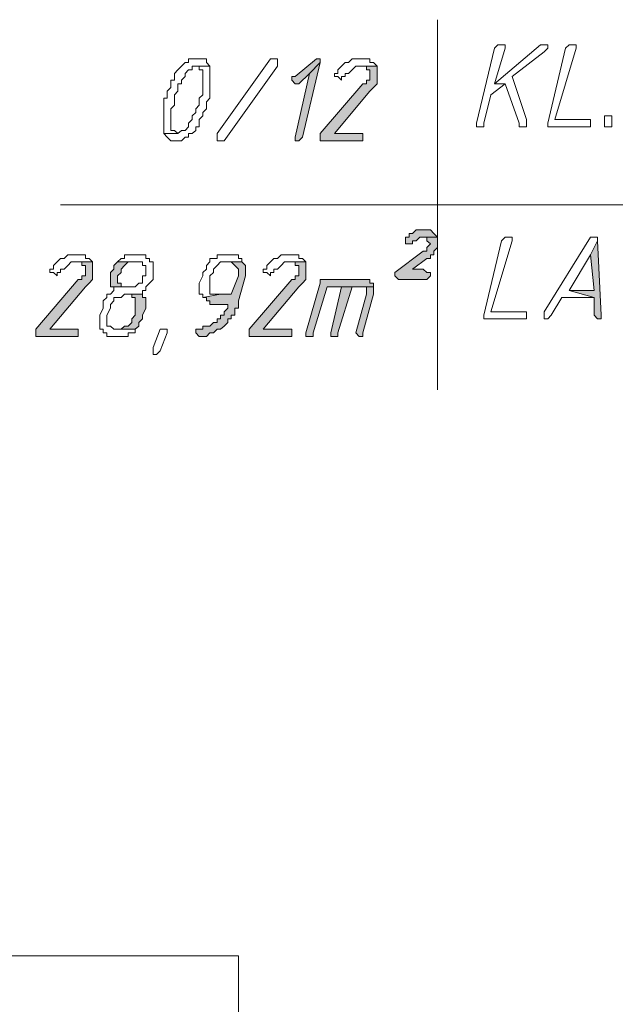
# Model space of a CAD drawing. Header units: inches. Extents: x -1441 to 3871, y -4351 to 2413.
# Tile 291 of 308: x 1982 to 2053, y 1033 to 1151. Entities that reach past the tile are written whole.
import ezdxf

# ---------------------------------------------------------------- set-up
doc = ezdxf.new("R2010")
doc.units = ezdxf.units.IN
doc.header["$MEASUREMENT"] = 0
doc.layers.add('at_Entity', color=7, linetype='Continuous')
doc.layers.add('at_Solid', color=7, linetype='Continuous')
doc.dimstyles.get("Standard").update_dxf_attribs({"dimtxt": 0.18, "dimasz": 0.18, "dimexe": 0.18, "dimexo": 0.0625, "dimgap": 0.09, "dimtad": 0, "dimtih": 1, "dimtoh": 1, "dimdec": 4, "dimzin": 0, "dimdsep": 46, "dimtxsty": 'Standard', "dimcen": 0.09, "dimadec": 0, "dimazin": 0, "dimtfac": 1, "dimtdec": 4, "dimtofl": 0, "dimtmove": 0, "dimatfit": 3, "dimfxl": 1, "dimtolj": 1, "dimtzin": 0, "dimarcsym": 0})

# ---------------------------------------------------------------- blocks, each defined once
blk = doc.blocks.new('*D10')
at = {"color": 0, "lineweight": -2, "transparency": 16777216}
for p, q in [((2141.05, 1051.01), (2141.05, 1014.76)), ((2008.14, 988.07), (2008.14, 1015.12)), ((2008.32, 1014.94), (2021.17, 1014.94)), ((2140.87, 1014.94), (2128.02, 1014.94))]:
    blk.add_line(p, q, dxfattribs=at)
at = {"color": 0, "transparency": 16777216}
for points in [[(2008.32, 1014.97), (2008.32, 1014.91), (2008.14, 1014.94)], [(2140.87, 1014.97), (2140.87, 1014.91), (2141.05, 1014.94)]]:
    blk.add_solid(points, dxfattribs=at)
at = {"layer": 'Defpoints', "color": 0, "transparency": 16777216}
for p in [(2141.05, 1051.07), (2141.05, 1014.94), (2008.14, 988.01)]:
    blk.add_point(p, dxfattribs=at)
at = {"color": 0, "transparency": 16777216, "insert": (2074.6, 1014.94), "char_height": 20, "attachment_point": 5}
blk.add_mtext('\\A1;132 cm ', dxfattribs=at)

msp = doc.modelspace()

# ---------------------------------------------------------------- hatches: boundary and pattern name
at = {"layer": 'at_Solid', "lineweight": 15}
for points in [[(2017.4558, 1145.9071), (2014.91316, 1143.80811), (2014.49336, 1143.80811), (2014.49336, 1143.37877), (2014.91316, 1142.94943), (2015.33772, 1142.94943), (2016.60666, 1144.18974), (2017.8756, 1145.47776), (2017.8756, 1145.9071)], [(2017.8756, 1145.47776), (2016.60666, 1144.18974), (2014.91316, 1136.60475), (2014.91316, 1136.17541), (2015.33772, 1136.17541), (2015.76229, 1136.60475)], [(2024.64962, 1145.04842), (2022.53155, 1145.04842), (2023.38068, 1145.04842), (2023.38068, 1144.61908), (2023.80048, 1144.61908), (2023.80048, 1143.37877), (2023.38068, 1143.37877), (2023.38068, 1142.94943), (2022.95611, 1142.94943), (2017.8756, 1137.03408), (2017.8756, 1136.17541), (2022.53155, 1136.17541), (2022.95611, 1136.17541), (2022.95611, 1137.03408), (2022.53155, 1137.03408), (2019.5691, 1137.03408), (2023.80048, 1142.09075), (2024.22505, 1142.52009), (2024.64962, 1142.94943), (2024.64962, 1144.61908)], [(2030.14994, 1125.58503), (2029.73014, 1125.58503), (2029.30557, 1125.58503), (2028.881, 1125.15569), (2028.4612, 1125.15569), (2028.4612, 1124.72635), (2028.03663, 1124.72635), (2028.03663, 1123.91538), (2028.4612, 1123.91538), (2028.881, 1123.91538), (2028.881, 1124.29701), (2029.30557, 1124.29701), (2029.73014, 1124.72635), (2031.84344, 1124.72635), (2031.42364, 1125.15569), (2030.99907, 1125.58503), (2030.5745, 1125.58503)], [(2031.84344, 1124.72635), (2030.14994, 1124.72635), (2030.5745, 1124.72635), (2030.5745, 1124.29701), (2030.99907, 1123.91538), (2030.5745, 1123.48604), (2030.5745, 1123.0567), (2030.14994, 1123.0567), (2026.76769, 1120.52837), (2026.76769, 1120.09903), (2027.18749, 1119.66969), (2030.5745, 1119.66969), (2030.99907, 1120.09903), (2030.99907, 1120.52837), (2030.5745, 1120.52837), (2030.14994, 1120.91), (2028.881, 1120.91), (2030.5745, 1122.19802), (2030.99907, 1122.19802), (2030.99907, 1122.62736), (2031.42364, 1122.62736), (2031.42364, 1123.0567), (2031.84344, 1123.48604), (2031.84344, 1124.29701)], [(2050.8918, 1124.29701), (2050.04743, 1122.62736), (2050.472, 1118.38167), (2047.50479, 1118.38167), (2050.472, 1117.52299), (2050.472, 1115.424), (2050.8918, 1114.99466), (2051.31637, 1114.99466), (2051.31637, 1115.424)], [(1990.78428, 1121.76868), (1988.67097, 1121.76868), (1989.51534, 1121.76868), (1989.51534, 1121.33934), (1989.93991, 1121.33934), (1989.93991, 1120.09903), (1989.51534, 1120.09903), (1989.51534, 1119.66969), (1989.09077, 1119.66969), (1984.01503, 1113.75435), (1984.01503, 1112.89567), (1988.67097, 1112.89567), (1989.09077, 1112.89567), (1989.09077, 1113.75435), (1988.67097, 1113.75435), (1985.70853, 1113.75435), (1989.93991, 1118.81101), (1990.36448, 1119.24035), (1990.78428, 1119.66969), (1990.78428, 1121.33934)], [(1993.74672, 1121.76868), (1993.32692, 1121.33934), (1993.32692, 1120.91), (1992.90235, 1120.52837), (1992.90235, 1118.81101), (1995.02043, 1118.81101), (1994.17129, 1118.81101), (1994.17129, 1119.24035), (1993.74672, 1119.24035), (1993.74672, 1120.09903), (1994.17129, 1120.52837), (1994.17129, 1120.91), (1994.59586, 1121.33934), (1995.02043, 1121.76868), (1995.445, 1121.76868), (1995.8648, 1121.76868)], [(2008.5637, 1121.76868), (2006.8702, 1121.76868), (2007.29477, 1121.76868), (2007.71933, 1121.33934), (2008.13913, 1120.91), (2008.13913, 1120.09903), (2007.29477, 1117.95233), (2006.02583, 1117.95233), (2003.90775, 1117.52299), (2004.33232, 1117.52299), (2004.33232, 1117.14136), (2004.75689, 1117.14136), (2004.75689, 1116.71202), (2006.8702, 1116.71202), (2006.8702, 1116.28268), (2006.4504, 1115.85334), (2006.4504, 1115.424), (2006.02583, 1115.424), (2006.02583, 1114.99466), (2005.60126, 1114.99466), (2005.60126, 1114.56532), (2005.17669, 1114.56532), (2004.75689, 1114.13598), (2003.90775, 1114.13598), (2003.90775, 1113.75435), (2003.48796, 1113.75435), (2003.05862, 1113.75435), (2003.05862, 1113.32501), (2003.48796, 1112.89567), (2003.90775, 1112.89567), (2004.33232, 1112.89567), (2004.75689, 1113.32501), (2005.17669, 1113.32501), (2005.60126, 1113.75435), (2006.02583, 1113.75435), (2006.4504, 1114.13598), (2006.8702, 1114.56532), (2006.8702, 1114.99466), (2007.29477, 1114.99466), (2007.29477, 1115.424), (2007.71933, 1115.424), (2007.71933, 1116.28268), (2008.13913, 1116.28268), (2008.13913, 1117.14136), (2008.98827, 1120.09903), (2008.98827, 1121.33934)], [(2016.18209, 1121.76868), (2014.06402, 1121.76868), (2014.91316, 1121.76868), (2014.91316, 1121.33934), (2015.33772, 1121.33934), (2015.33772, 1120.09903), (2014.91316, 1120.09903), (2014.91316, 1119.66969), (2014.49336, 1119.66969), (2009.41284, 1113.75435), (2009.41284, 1112.89567), (2014.06402, 1112.89567), (2014.49336, 1112.89567), (2014.49336, 1113.75435), (2014.06402, 1113.75435), (2011.10158, 1113.75435), (2015.33772, 1118.81101), (2015.76229, 1119.24035), (2016.18209, 1119.66969), (2016.18209, 1121.33934)], [(2022.95611, 1119.66969), (2017.8756, 1119.66969), (2017.8756, 1119.24035), (2016.18209, 1113.32501), (2016.18209, 1112.89567), (2016.60666, 1112.89567), (2017.03123, 1112.89567), (2017.03123, 1113.32501), (2018.72474, 1118.81101), (2024.22505, 1118.81101), (2024.22505, 1119.24035), (2023.80048, 1119.24035), (2023.80048, 1119.66969), (2023.38068, 1119.66969)], [(2020.41824, 1118.81101), (2019.14453, 1113.32501), (2019.14453, 1112.89567), (2019.5691, 1112.89567), (2019.99367, 1112.89567), (2019.99367, 1113.32501), (2021.68718, 1118.81101), (2022.53155, 1118.81101)], [(2024.22505, 1118.81101), (2020.41824, 1118.81101), (2022.53155, 1118.81101), (2023.38068, 1118.81101), (2023.38068, 1117.95233), (2022.10698, 1113.32501), (2022.53155, 1112.89567), (2022.95611, 1112.89567), (2022.95611, 1113.32501), (2024.22505, 1117.95233), (2024.22505, 1118.38167)], [(1996.71393, 1117.95233), (1995.02043, 1117.95233), (1995.445, 1117.95233), (1995.445, 1117.52299), (1995.8648, 1117.52299), (1995.8648, 1115.424), (1995.445, 1114.99466), (1995.445, 1114.56532), (1995.02043, 1114.13598), (1994.59586, 1114.13598), (1994.17129, 1113.75435), (1993.74672, 1113.75435), (1995.8648, 1113.75435), (1996.28936, 1114.13598), (1996.28936, 1114.56532), (1996.71393, 1114.99466), (1996.71393, 1115.424), (1997.13373, 1116.28268), (1997.13373, 1117.52299), (1996.71393, 1117.52299)]]:
    msp.add_hatch(color=7, dxfattribs=at).paths.add_polyline_path(points)

# ---------------------------------------------------------------- linework, layer by layer
at = {"layer": 'at_Entity', "color": 7, "lineweight": 15}
for p, q in [((2031.84344, 1150.58213), (2031.84344, 1106.55098)), ((2038.61746, 1147.19512), (2036.49939, 1138.2744)), ((2044.11778, 1147.57675), (2038.61746, 1142.94943)), ((2039.04203, 1147.57675), (2038.61746, 1147.19512)), ((2038.61746, 1142.94943), (2039.8864, 1147.19512)), ((2039.4666, 1147.57675), (2039.04203, 1147.57675)), ((2039.04203, 1147.57675), (2039.04203, 1147.57675)), ((2039.8864, 1147.57675), (2039.4666, 1147.57675)), ((2039.4666, 1147.57675), (2039.4666, 1147.57675)), ((2039.8864, 1147.19512), (2039.8864, 1147.57675)), ((2040.73554, 1143.80811), (2044.54235, 1146.76578)), ((2044.54235, 1147.57675), (2044.11778, 1147.57675)), ((2044.11778, 1147.57675), (2044.11778, 1147.57675)), ((2044.96692, 1147.57675), (2044.54235, 1147.57675)), ((2044.54235, 1147.57675), (2044.54235, 1147.57675)), ((2044.54235, 1146.76578), (2044.96692, 1147.19512)), ((2044.54235, 1146.76578), (2044.54235, 1146.76578)), ((2044.96692, 1147.19512), (2044.96692, 1147.57675)), ((2047.08499, 1147.19512), (2044.96692, 1138.2744)), ((2045.81606, 1138.70374), (2048.35393, 1147.19512)), ((2047.50479, 1147.57675), (2047.08499, 1147.19512)), ((2047.92936, 1147.57675), (2047.50479, 1147.57675)), ((2047.50479, 1147.57675), (2047.50479, 1147.57675)), ((2048.35393, 1147.57675), (2047.92936, 1147.57675)), ((2047.92936, 1147.57675), (2047.92936, 1147.57675)), ((2048.35393, 1147.19512), (2048.35393, 1147.57675)), ((2001.78968, 1145.47776), (2001.36988, 1145.04842)), ((2002.21425, 1145.47776), (2001.78968, 1145.47776)), ((2001.78968, 1145.47776), (2001.78968, 1145.47776)), ((2002.63882, 1145.9071), (2002.21425, 1145.9071)), ((2002.21425, 1145.9071), (2002.21425, 1145.47776)), ((2003.05862, 1145.9071), (2002.63882, 1145.9071)), ((2003.48796, 1145.9071), (2003.05862, 1145.9071)), ((2003.90775, 1145.9071), (2003.48796, 1145.9071)), ((2003.48796, 1145.9071), (2003.48796, 1145.9071)), ((2004.33232, 1145.9071), (2003.90775, 1145.9071)), ((2004.33232, 1145.47776), (2004.33232, 1145.9071)), ((2004.75689, 1145.04842), (2004.33232, 1145.47776)), ((2005.60126, 1137.03408), (2011.95071, 1145.9071)), ((2011.95071, 1145.9071), (2012.37528, 1145.9071)), ((2012.37528, 1145.9071), (2012.79508, 1145.9071)), ((2012.79508, 1145.9071), (2012.79508, 1145.04842)), ((2017.4558, 1145.9071), (2014.91316, 1143.80811)), ((2015.76229, 1136.60475), (2017.8756, 1145.47776)), ((2017.8756, 1145.47776), (2016.60666, 1144.18974)), ((2016.60666, 1144.18974), (2017.8756, 1145.47776)), ((2017.4558, 1145.9071), (2017.4558, 1145.9071)), ((2017.8756, 1145.9071), (2017.4558, 1145.9071)), ((2017.8756, 1145.47776), (2017.8756, 1145.9071)), ((2020.83804, 1145.47776), (2020.41824, 1145.04842)), ((2021.26261, 1145.47776), (2020.83804, 1145.47776)), ((2020.83804, 1145.47776), (2020.83804, 1145.47776)), ((2021.68718, 1145.9071), (2021.26261, 1145.47776)), ((2022.10698, 1145.9071), (2021.68718, 1145.9071)), ((2022.95611, 1145.9071), (2022.10698, 1145.9071)), ((2023.80048, 1145.9071), (2022.95611, 1145.9071)), ((2022.95611, 1145.9071), (2022.95611, 1145.9071)), ((2023.80048, 1145.47776), (2023.80048, 1145.9071)), ((2024.22505, 1145.47776), (2023.80048, 1145.47776)), ((2024.64962, 1145.04842), (2024.22505, 1145.47776)), ((2000.94531, 1144.61908), (2000.52074, 1144.18974)), ((2000.52074, 1144.18974), (2000.52074, 1143.37877)), ((2001.36988, 1145.04842), (2000.94531, 1144.61908)), ((2000.94531, 1144.61908), (2000.94531, 1144.61908)), ((2001.36988, 1145.04842), (2001.36988, 1145.04842)), ((2001.78968, 1144.18974), (2002.21425, 1144.61908)), ((2001.78968, 1143.80811), (2001.78968, 1144.18974)), ((2002.21425, 1144.61908), (2002.63882, 1144.61908)), ((2002.63882, 1144.61908), (2002.63882, 1145.04842)), ((2002.63882, 1145.04842), (2003.05862, 1145.04842)), ((2004.75689, 1145.04842), (2003.05862, 1145.04842)), ((2003.05862, 1145.04842), (2003.48796, 1145.04842)), ((2003.05862, 1145.04842), (2004.75689, 1145.04842)), ((2003.48796, 1145.04842), (2003.48796, 1144.61908)), ((2003.48796, 1144.61908), (2003.90775, 1144.61908)), ((2003.90775, 1144.61908), (2003.90775, 1141.66141)), ((2004.75689, 1141.23207), (2004.75689, 1145.04842)), ((2004.75689, 1145.04842), (2004.75689, 1145.04842)), ((2012.79508, 1145.04842), (2006.4504, 1136.17541)), ((2016.60666, 1144.18974), (2014.91316, 1136.60475)), ((2015.33772, 1142.94943), (2016.60666, 1144.18974)), ((2019.99367, 1144.18974), (2019.5691, 1144.18974)), ((2019.5691, 1144.18974), (2019.5691, 1143.80811)), ((2020.41824, 1145.04842), (2019.99367, 1144.61908)), ((2019.99367, 1144.61908), (2019.99367, 1144.18974)), ((2020.41824, 1145.04842), (2020.41824, 1145.04842)), ((2020.83804, 1143.80811), (2020.83804, 1144.18974)), ((2020.83804, 1144.18974), (2021.26261, 1144.18974)), ((2021.26261, 1144.18974), (2021.68718, 1144.61908)), ((2021.26261, 1144.18974), (2021.26261, 1144.18974)), ((2021.68718, 1144.61908), (2022.10698, 1145.04842)), ((2021.68718, 1144.61908), (2021.68718, 1144.61908)), ((2022.10698, 1145.04842), (2024.64962, 1145.04842)), ((2024.64962, 1145.04842), (2022.53155, 1145.04842)), ((2022.53155, 1145.04842), (2023.38068, 1145.04842)), ((2023.38068, 1145.04842), (2023.38068, 1144.61908)), ((2023.38068, 1144.61908), (2023.80048, 1144.61908)), ((2023.80048, 1144.61908), (2023.80048, 1143.37877)), ((2024.64962, 1144.61908), (2024.64962, 1145.04842)), ((2024.64962, 1142.94943), (2024.64962, 1144.61908)), ((2000.52074, 1143.37877), (2000.09617, 1143.37877)), ((2000.09617, 1143.37877), (2000.09617, 1142.52009)), ((2001.36988, 1143.37877), (2001.78968, 1143.80811)), ((2001.36988, 1142.94943), (2001.36988, 1143.37877)), ((2014.91316, 1143.80811), (2014.49336, 1143.80811)), ((2014.49336, 1143.80811), (2014.49336, 1143.37877)), ((2014.49336, 1143.37877), (2014.91316, 1142.94943)), ((2019.5691, 1143.80811), (2019.99367, 1143.80811)), ((2019.99367, 1143.80811), (2019.99367, 1143.80811)), ((2019.99367, 1143.80811), (2020.41824, 1143.37877)), ((2020.41824, 1143.37877), (2020.41824, 1143.80811)), ((2020.41824, 1143.80811), (2020.83804, 1143.80811)), ((2023.80048, 1143.37877), (2023.38068, 1143.37877)), ((2023.38068, 1143.37877), (2023.38068, 1142.94943)), ((2042.42904, 1138.70374), (2040.73554, 1143.80811)), ((2000.09617, 1142.52009), (1999.67638, 1142.09075)), ((1999.67638, 1142.09075), (1999.67638, 1141.23207)), ((2000.52074, 1141.66141), (2000.94531, 1142.09075)), ((2000.94531, 1142.09075), (2000.94531, 1142.94943)), ((2000.94531, 1142.94943), (2001.36988, 1142.94943)), ((2014.91316, 1142.94943), (2015.33772, 1142.94943)), ((2022.95611, 1142.94943), (2017.8756, 1137.03408)), ((2019.5691, 1137.03408), (2023.80048, 1142.09075)), ((2023.38068, 1142.94943), (2022.95611, 1142.94943)), ((2023.80048, 1142.09075), (2024.22505, 1142.52009)), ((2023.80048, 1142.09075), (2023.80048, 1142.09075)), ((2024.22505, 1142.52009), (2024.64962, 1142.94943)), ((2024.22505, 1142.52009), (2024.22505, 1142.52009)), ((2038.19289, 1141.66141), (2039.8864, 1142.94943)), ((2038.61746, 1142.94943), (2039.8864, 1142.94943)), ((2039.8864, 1142.94943), (2038.61746, 1142.94943)), ((2039.8864, 1142.94943), (2041.57991, 1138.2744)), ((1999.67638, 1141.23207), (1999.25181, 1141.23207)), ((1999.25181, 1141.23207), (1999.25181, 1137.03408)), ((2000.52074, 1140.4211), (2000.52074, 1141.66141)), ((2003.90775, 1141.66141), (2003.48796, 1141.23207)), ((2003.48796, 1141.23207), (2003.48796, 1140.4211)), ((2004.33232, 1140.80273), (2004.75689, 1141.23207)), ((2004.33232, 1139.99176), (2004.33232, 1140.80273)), ((2037.34853, 1138.2744), (2038.19289, 1141.66141)), ((2000.09617, 1139.99176), (2000.52074, 1140.4211)), ((2000.09617, 1137.41572), (2000.09617, 1139.99176)), ((2003.05862, 1139.56242), (2002.63882, 1139.13308)), ((2003.48796, 1140.4211), (2003.05862, 1139.99176)), ((2003.05862, 1139.99176), (2003.05862, 1139.56242)), ((2003.90775, 1139.56242), (2004.33232, 1139.99176)), ((2003.90775, 1139.13308), (2003.90775, 1139.56242)), ((2002.63882, 1138.70374), (2002.21425, 1138.2744)), ((2002.63882, 1139.13308), (2002.63882, 1138.70374)), ((2003.48796, 1138.70374), (2003.90775, 1139.13308)), ((2003.48796, 1137.84506), (2003.48796, 1138.70374)), ((2042.42904, 1137.84506), (2042.42904, 1138.70374)), ((2049.62287, 1138.70374), (2045.81606, 1138.70374)), ((2050.04743, 1138.70374), (2049.62287, 1138.70374)), ((2050.04743, 1137.84506), (2050.04743, 1138.70374)), ((2051.74094, 1138.2744), (2051.74094, 1139.13308)), ((2051.74094, 1139.13308), (2052.16074, 1139.13308)), ((2052.16074, 1139.13308), (2052.58531, 1139.13308)), ((2052.58531, 1139.13308), (2052.58531, 1137.84506)), ((2000.52074, 1137.41572), (2000.09617, 1137.41572)), ((2000.94531, 1137.03408), (2000.52074, 1137.41572)), ((2001.36988, 1137.41572), (2000.94531, 1137.03408)), ((2001.78968, 1137.41572), (2001.36988, 1137.41572)), ((2001.36988, 1137.41572), (2001.36988, 1137.41572)), ((2002.21425, 1137.84506), (2001.78968, 1137.41572)), ((2002.21425, 1138.2744), (2002.21425, 1137.84506)), ((2002.63882, 1137.03408), (2003.05862, 1137.41572)), ((2003.05862, 1137.41572), (2003.05862, 1137.84506)), ((2003.05862, 1137.84506), (2003.48796, 1137.84506)), ((2036.49939, 1138.2744), (2036.49939, 1137.84506)), ((2036.49939, 1137.84506), (2036.92396, 1137.84506)), ((2036.92396, 1137.84506), (2037.34853, 1137.84506)), ((2037.34853, 1137.84506), (2037.34853, 1138.2744)), ((2041.57991, 1138.2744), (2041.57991, 1137.84506)), ((2041.57991, 1137.84506), (2042.42904, 1137.84506)), ((2044.96692, 1138.2744), (2044.96692, 1137.84506)), ((2044.96692, 1137.84506), (2049.62287, 1137.84506)), ((2049.62287, 1137.84506), (2050.04743, 1137.84506)), ((2051.74094, 1137.84506), (2051.74094, 1138.2744)), ((2051.74094, 1138.2744), (2051.74094, 1138.2744)), ((2052.16074, 1137.84506), (2051.74094, 1137.84506)), ((2052.58531, 1137.84506), (2052.16074, 1137.84506)), ((2000.94531, 1137.03408), (1999.25181, 1137.03408)), ((1999.25181, 1137.03408), (1999.67638, 1136.60475)), ((1999.25181, 1137.03408), (2000.94531, 1137.03408)), ((1999.67638, 1136.60475), (1999.67638, 1136.60475)), ((1999.67638, 1136.60475), (2000.09617, 1136.17541)), ((2000.09617, 1136.17541), (2000.52074, 1136.17541)), ((2000.52074, 1136.17541), (2000.94531, 1136.17541)), ((2000.94531, 1137.03408), (2000.94531, 1137.03408)), ((2000.94531, 1136.17541), (2001.36988, 1136.17541)), ((2001.36988, 1136.17541), (2001.78968, 1136.60475)), ((2001.36988, 1136.17541), (2001.36988, 1136.17541)), ((2001.78968, 1136.60475), (2002.21425, 1136.60475)), ((2002.21425, 1136.60475), (2002.21425, 1137.03408)), ((2002.21425, 1137.03408), (2002.63882, 1137.03408)), ((2002.63882, 1137.03408), (2002.63882, 1137.03408)), ((2005.60126, 1136.60475), (2005.60126, 1137.03408)), ((2005.60126, 1136.17541), (2005.60126, 1136.60475)), ((2005.60126, 1136.60475), (2005.60126, 1136.60475)), ((2006.02583, 1136.17541), (2005.60126, 1136.17541)), ((2006.4504, 1136.17541), (2006.02583, 1136.17541)), ((2014.91316, 1136.60475), (2014.91316, 1136.17541)), ((2014.91316, 1136.17541), (2015.33772, 1136.17541)), ((2015.33772, 1136.17541), (2015.76229, 1136.60475)), ((2015.33772, 1136.17541), (2015.33772, 1136.17541)), ((2017.8756, 1137.03408), (2017.8756, 1136.17541)), ((2017.8756, 1136.17541), (2022.53155, 1136.17541)), ((2022.53155, 1137.03408), (2019.5691, 1137.03408)), ((2022.95611, 1137.03408), (2022.53155, 1137.03408)), ((2022.53155, 1136.17541), (2022.95611, 1136.17541)), ((2022.95611, 1136.17541), (2022.95611, 1137.03408)), ((1986.97747, 1128.5427), (2124.96717, 1128.5427)), ((2029.30557, 1125.58503), (2028.881, 1125.15569)), ((2029.73014, 1125.58503), (2029.30557, 1125.58503)), ((2029.30557, 1125.58503), (2029.30557, 1125.58503)), ((2030.14994, 1125.58503), (2029.73014, 1125.58503)), ((2030.5745, 1125.58503), (2030.14994, 1125.58503)), ((2030.99907, 1125.58503), (2030.5745, 1125.58503)), ((2031.42364, 1125.15569), (2030.99907, 1125.58503)), ((2028.4612, 1124.72635), (2028.03663, 1124.72635)), ((2028.03663, 1124.72635), (2028.03663, 1123.91538)), ((2028.881, 1125.15569), (2028.4612, 1125.15569)), ((2028.4612, 1125.15569), (2028.4612, 1124.72635)), ((2028.881, 1123.91538), (2028.881, 1124.29701)), ((2028.881, 1124.29701), (2029.30557, 1124.29701)), ((2029.30557, 1124.29701), (2029.73014, 1124.72635)), ((2029.30557, 1124.29701), (2029.30557, 1124.29701)), ((2029.73014, 1124.72635), (2031.84344, 1124.72635)), ((2031.84344, 1124.72635), (2030.14994, 1124.72635)), ((2030.14994, 1124.72635), (2030.5745, 1124.72635)), ((2030.5745, 1124.72635), (2030.5745, 1124.29701)), ((2030.5745, 1124.29701), (2030.99907, 1123.91538)), ((2031.84344, 1124.72635), (2031.42364, 1125.15569)), ((2031.42364, 1125.15569), (2031.42364, 1125.15569)), ((2031.84344, 1124.29701), (2031.84344, 1124.72635)), ((2031.84344, 1123.48604), (2031.84344, 1124.29701)), ((2039.4666, 1124.29701), (2037.34853, 1115.424)), ((2038.19289, 1115.85334), (2040.73554, 1124.29701)), ((2039.8864, 1124.72635), (2039.4666, 1124.29701)), ((2040.31097, 1124.72635), (2039.8864, 1124.72635)), ((2039.8864, 1124.72635), (2039.8864, 1124.72635)), ((2040.73554, 1124.72635), (2040.31097, 1124.72635)), ((2040.31097, 1124.72635), (2040.31097, 1124.72635)), ((2040.73554, 1124.29701), (2040.73554, 1124.72635)), ((2050.04743, 1124.72635), (2044.54235, 1115.85334)), ((2050.472, 1124.72635), (2050.04743, 1124.72635)), ((2050.04743, 1124.72635), (2050.04743, 1124.72635)), ((2050.8918, 1124.29701), (2050.04743, 1122.62736)), ((2050.04743, 1122.62736), (2050.8918, 1124.29701)), ((2050.8918, 1124.72635), (2050.472, 1124.72635)), ((2050.472, 1124.72635), (2050.472, 1124.72635)), ((2050.8918, 1124.29701), (2050.8918, 1124.72635)), ((2051.31637, 1115.424), (2050.8918, 1124.29701)), ((2028.03663, 1123.91538), (2028.4612, 1123.91538)), ((2028.4612, 1123.91538), (2028.881, 1123.91538)), ((2030.99907, 1123.91538), (2030.5745, 1123.48604)), ((2030.5745, 1123.48604), (2030.5745, 1123.0567)), ((2030.99907, 1123.91538), (2030.99907, 1123.91538)), ((2031.42364, 1123.0567), (2031.84344, 1123.48604)), ((1986.97747, 1122.19802), (1986.5529, 1121.76868)), ((1987.40204, 1122.19802), (1986.97747, 1122.19802)), ((1986.97747, 1122.19802), (1986.97747, 1122.19802)), ((1987.82184, 1122.62736), (1987.40204, 1122.19802)), ((1988.24641, 1122.62736), (1987.82184, 1122.62736)), ((1989.09077, 1122.62736), (1988.24641, 1122.62736)), ((1989.93991, 1122.62736), (1989.09077, 1122.62736)), ((1989.09077, 1122.62736), (1989.09077, 1122.62736)), ((1989.93991, 1122.19802), (1989.93991, 1122.62736)), ((1990.36448, 1122.19802), (1989.93991, 1122.19802)), ((1990.78428, 1121.76868), (1990.36448, 1122.19802)), ((1994.17129, 1122.19802), (1993.74672, 1121.76868)), ((1994.59586, 1122.19802), (1994.17129, 1122.19802)), ((1994.17129, 1122.19802), (1994.17129, 1122.19802)), ((1995.8648, 1122.62736), (1994.59586, 1122.62736)), ((1994.59586, 1122.62736), (1994.59586, 1122.19802)), ((1996.28936, 1122.62736), (1995.8648, 1122.62736)), ((1997.13373, 1122.62736), (1996.28936, 1122.62736)), ((1996.28936, 1122.62736), (1996.28936, 1122.62736)), ((1997.13373, 1122.19802), (1997.13373, 1122.62736)), ((1997.5583, 1122.19802), (1997.13373, 1122.19802)), ((1997.5583, 1121.76868), (1997.5583, 1122.19802)), ((2005.60126, 1122.19802), (2004.75689, 1122.19802)), ((2004.75689, 1122.19802), (2004.75689, 1121.76868)), ((2006.02583, 1122.62736), (2005.60126, 1122.62736)), ((2005.60126, 1122.62736), (2005.60126, 1122.19802)), ((2007.29477, 1122.62736), (2006.02583, 1122.62736)), ((2008.13913, 1122.62736), (2007.29477, 1122.62736)), ((2007.29477, 1122.62736), (2007.29477, 1122.62736)), ((2008.13913, 1122.19802), (2008.13913, 1122.62736)), ((2008.5637, 1122.19802), (2008.13913, 1122.19802)), ((2008.5637, 1121.76868), (2008.5637, 1122.19802)), ((2012.37528, 1122.19802), (2011.95071, 1121.76868)), ((2012.79508, 1122.19802), (2012.37528, 1122.19802)), ((2012.37528, 1122.19802), (2012.37528, 1122.19802)), ((2013.21965, 1122.62736), (2012.79508, 1122.19802)), ((2013.64422, 1122.62736), (2013.21965, 1122.62736)), ((2014.49336, 1122.62736), (2013.64422, 1122.62736)), ((2015.33772, 1122.62736), (2014.49336, 1122.62736)), ((2014.49336, 1122.62736), (2014.49336, 1122.62736)), ((2015.33772, 1122.19802), (2015.33772, 1122.62736)), ((2015.76229, 1122.19802), (2015.33772, 1122.19802)), ((2016.18209, 1121.76868), (2015.76229, 1122.19802)), ((2030.14994, 1123.0567), (2026.76769, 1120.52837)), ((2028.881, 1120.91), (2030.5745, 1122.19802)), ((2030.5745, 1123.0567), (2030.14994, 1123.0567)), ((2030.5745, 1122.19802), (2030.99907, 1122.19802)), ((2030.99907, 1122.19802), (2030.99907, 1122.62736)), ((2030.99907, 1122.62736), (2031.42364, 1122.62736)), ((2031.42364, 1122.62736), (2031.42364, 1123.0567)), ((2047.50479, 1118.38167), (2050.04743, 1122.62736)), ((2050.04743, 1122.62736), (2050.472, 1118.38167)), ((1986.12833, 1120.91), (1985.70853, 1120.91)), ((1985.70853, 1120.91), (1985.70853, 1120.52837)), ((1986.5529, 1121.76868), (1986.12833, 1121.33934)), ((1986.12833, 1121.33934), (1986.12833, 1120.91)), ((1986.5529, 1121.76868), (1986.5529, 1121.76868)), ((1986.97747, 1120.52837), (1986.97747, 1120.91)), ((1986.97747, 1120.91), (1987.40204, 1120.91)), ((1987.40204, 1120.91), (1987.82184, 1121.33934)), ((1987.40204, 1120.91), (1987.40204, 1120.91)), ((1987.82184, 1121.33934), (1988.24641, 1121.76868)), ((1987.82184, 1121.33934), (1987.82184, 1121.33934)), ((1988.24641, 1121.76868), (1990.78428, 1121.76868)), ((1990.78428, 1121.76868), (1988.67097, 1121.76868)), ((1988.67097, 1121.76868), (1989.51534, 1121.76868)), ((1989.51534, 1121.76868), (1989.51534, 1121.33934)), ((1989.51534, 1121.33934), (1989.93991, 1121.33934)), ((1989.93991, 1121.33934), (1989.93991, 1120.09903)), ((1990.78428, 1121.33934), (1990.78428, 1121.76868)), ((1990.78428, 1119.66969), (1990.78428, 1121.33934)), ((1993.32692, 1120.91), (1992.90235, 1120.52837)), ((1993.74672, 1121.76868), (1993.32692, 1121.33934)), ((1993.32692, 1121.33934), (1993.32692, 1120.91)), ((1993.74672, 1121.76868), (1993.74672, 1121.76868)), ((1995.8648, 1121.76868), (1993.74672, 1121.76868)), ((1993.74672, 1121.76868), (1995.8648, 1121.76868)), ((1994.17129, 1120.91), (1994.59586, 1121.33934)), ((1994.17129, 1120.52837), (1994.17129, 1120.91)), ((1994.59586, 1121.33934), (1995.02043, 1121.76868)), ((1994.59586, 1121.33934), (1994.59586, 1121.33934)), ((1995.02043, 1121.76868), (1995.445, 1121.76868)), ((1995.445, 1121.76868), (1995.8648, 1121.76868)), ((1995.8648, 1121.76868), (1996.71393, 1121.76868)), ((1996.71393, 1121.76868), (1996.71393, 1121.33934)), ((1996.71393, 1121.33934), (1997.13373, 1121.33934)), ((1997.13373, 1121.33934), (1997.13373, 1120.09903)), ((1997.98287, 1121.76868), (1997.5583, 1121.76868)), ((1997.98287, 1119.66969), (1997.98287, 1121.76868)), ((2004.33232, 1120.91), (2003.90775, 1120.52837)), ((2004.75689, 1121.76868), (2004.33232, 1121.33934)), ((2004.33232, 1121.33934), (2004.33232, 1120.91)), ((2005.17669, 1120.91), (2005.60126, 1121.33934)), ((2005.17669, 1120.52837), (2005.17669, 1120.91)), ((2005.60126, 1121.33934), (2006.02583, 1121.76868)), ((2005.60126, 1121.33934), (2005.60126, 1121.33934)), ((2006.02583, 1121.76868), (2006.4504, 1121.76868)), ((2006.4504, 1121.76868), (2008.5637, 1121.76868)), ((2008.5637, 1121.76868), (2006.8702, 1121.76868)), ((2006.8702, 1121.76868), (2007.29477, 1121.76868)), ((2007.29477, 1121.76868), (2007.29477, 1121.76868)), ((2007.29477, 1121.76868), (2007.71933, 1121.33934)), ((2007.71933, 1121.33934), (2007.71933, 1121.33934)), ((2007.71933, 1121.33934), (2008.13913, 1120.91)), ((2008.13913, 1120.91), (2008.13913, 1120.09903)), ((2008.98827, 1121.33934), (2008.5637, 1121.76868)), ((2008.98827, 1120.09903), (2008.98827, 1121.33934)), ((2011.52614, 1120.91), (2011.10158, 1120.91)), ((2011.10158, 1120.91), (2011.10158, 1120.52837)), ((2011.95071, 1121.76868), (2011.52614, 1121.33934)), ((2011.52614, 1121.33934), (2011.52614, 1120.91)), ((2011.95071, 1121.76868), (2011.95071, 1121.76868)), ((2012.37528, 1120.52837), (2012.37528, 1120.91)), ((2012.37528, 1120.91), (2012.79508, 1120.91)), ((2012.79508, 1120.91), (2013.21965, 1121.33934)), ((2012.79508, 1120.91), (2012.79508, 1120.91)), ((2013.21965, 1121.33934), (2013.64422, 1121.76868)), ((2013.21965, 1121.33934), (2013.21965, 1121.33934)), ((2013.64422, 1121.76868), (2016.18209, 1121.76868)), ((2016.18209, 1121.76868), (2014.06402, 1121.76868)), ((2014.06402, 1121.76868), (2014.91316, 1121.76868)), ((2014.91316, 1121.76868), (2014.91316, 1121.33934)), ((2014.91316, 1121.33934), (2015.33772, 1121.33934)), ((2015.33772, 1121.33934), (2015.33772, 1120.09903)), ((2016.18209, 1121.33934), (2016.18209, 1121.76868)), ((2016.18209, 1119.66969), (2016.18209, 1121.33934)), ((2030.14994, 1120.91), (2028.881, 1120.91)), ((2030.5745, 1120.52837), (2030.14994, 1120.91)), ((1989.09077, 1119.66969), (1984.01503, 1113.75435)), ((1985.70853, 1120.52837), (1986.12833, 1120.52837)), ((1986.12833, 1120.52837), (1986.12833, 1120.52837)), ((1986.12833, 1120.52837), (1986.5529, 1120.09903)), ((1986.5529, 1120.09903), (1986.5529, 1120.52837)), ((1986.5529, 1120.52837), (1986.97747, 1120.52837)), ((1989.51534, 1119.66969), (1989.09077, 1119.66969)), ((1989.93991, 1120.09903), (1989.51534, 1120.09903)), ((1989.51534, 1120.09903), (1989.51534, 1119.66969)), ((1990.36448, 1119.24035), (1990.78428, 1119.66969)), ((1992.90235, 1120.52837), (1992.90235, 1118.81101)), ((1993.74672, 1120.09903), (1994.17129, 1120.52837)), ((1993.74672, 1119.24035), (1993.74672, 1120.09903)), ((1997.13373, 1120.09903), (1996.71393, 1120.09903)), ((1996.71393, 1120.09903), (1996.71393, 1119.24035)), ((1997.5583, 1119.24035), (1997.98287, 1119.66969)), ((2003.90775, 1120.09903), (2003.48796, 1119.24035)), ((2003.90775, 1120.52837), (2003.90775, 1120.09903)), ((2004.75689, 1120.09903), (2005.17669, 1120.52837)), ((2004.75689, 1117.95233), (2004.75689, 1120.09903)), ((2008.13913, 1120.09903), (2007.29477, 1117.95233)), ((2008.13913, 1117.14136), (2008.98827, 1120.09903)), ((2014.49336, 1119.66969), (2009.41284, 1113.75435)), ((2011.10158, 1120.52837), (2011.52614, 1120.52837)), ((2011.52614, 1120.52837), (2011.52614, 1120.52837)), ((2011.52614, 1120.52837), (2011.95071, 1120.09903)), ((2011.95071, 1120.09903), (2011.95071, 1120.52837)), ((2011.95071, 1120.52837), (2012.37528, 1120.52837)), ((2014.91316, 1119.66969), (2014.49336, 1119.66969)), ((2015.33772, 1120.09903), (2014.91316, 1120.09903)), ((2014.91316, 1120.09903), (2014.91316, 1119.66969)), ((2015.76229, 1119.24035), (2016.18209, 1119.66969)), ((2022.95611, 1119.66969), (2017.8756, 1119.66969)), ((2017.8756, 1119.66969), (2017.8756, 1119.24035)), ((2023.38068, 1119.66969), (2022.95611, 1119.66969)), ((2023.80048, 1119.66969), (2023.38068, 1119.66969)), ((2023.38068, 1119.66969), (2023.38068, 1119.66969)), ((2023.80048, 1119.24035), (2023.80048, 1119.66969)), ((2026.76769, 1120.52837), (2026.76769, 1120.09903)), ((2026.76769, 1120.09903), (2027.18749, 1119.66969)), ((2027.18749, 1119.66969), (2030.5745, 1119.66969)), ((2030.99907, 1120.52837), (2030.5745, 1120.52837)), ((2030.5745, 1119.66969), (2030.99907, 1120.09903)), ((2030.99907, 1120.09903), (2030.99907, 1120.52837)), ((1985.70853, 1113.75435), (1989.93991, 1118.81101)), ((1989.93991, 1118.81101), (1990.36448, 1119.24035)), ((1989.93991, 1118.81101), (1989.93991, 1118.81101)), ((1990.36448, 1119.24035), (1990.36448, 1119.24035)), ((1992.90235, 1118.81101), (1995.02043, 1118.81101)), ((1995.8648, 1118.81101), (1993.32692, 1118.81101)), ((1993.32692, 1118.81101), (1993.32692, 1118.38167)), ((1994.17129, 1119.24035), (1993.74672, 1119.24035)), ((1994.17129, 1118.81101), (1994.17129, 1119.24035)), ((1995.02043, 1118.81101), (1994.17129, 1118.81101)), ((1996.28936, 1119.24035), (1995.8648, 1118.81101)), ((1996.71393, 1119.24035), (1996.28936, 1119.24035)), ((1996.28936, 1119.24035), (1996.28936, 1119.24035)), ((1997.13373, 1118.81101), (1997.5583, 1119.24035)), ((1997.13373, 1118.38167), (1997.13373, 1118.81101)), ((1997.5583, 1119.24035), (1997.5583, 1119.24035)), ((2003.48796, 1119.24035), (2003.48796, 1117.95233)), ((2011.10158, 1113.75435), (2015.33772, 1118.81101)), ((2015.33772, 1118.81101), (2015.76229, 1119.24035)), ((2015.33772, 1118.81101), (2015.33772, 1118.81101)), ((2015.76229, 1119.24035), (2015.76229, 1119.24035)), ((2017.8756, 1119.24035), (2016.18209, 1113.32501)), ((2017.03123, 1113.32501), (2018.72474, 1118.81101)), ((2018.72474, 1118.81101), (2024.22505, 1118.81101)), ((2020.41824, 1118.81101), (2019.14453, 1113.32501)), ((2019.99367, 1113.32501), (2021.68718, 1118.81101)), ((2022.53155, 1118.81101), (2020.41824, 1118.81101)), ((2024.22505, 1118.81101), (2020.41824, 1118.81101)), ((2020.41824, 1118.81101), (2022.53155, 1118.81101)), ((2021.68718, 1118.81101), (2022.53155, 1118.81101)), ((2022.53155, 1118.81101), (2023.38068, 1118.81101)), ((2023.38068, 1118.81101), (2023.38068, 1117.95233)), ((2024.22505, 1119.24035), (2023.80048, 1119.24035)), ((2024.22505, 1118.81101), (2024.22505, 1119.24035)), ((2024.22505, 1118.38167), (2024.22505, 1118.81101)), ((1992.47778, 1117.52299), (1992.05321, 1117.14136)), ((1992.90235, 1117.95233), (1992.47778, 1117.95233)), ((1992.47778, 1117.95233), (1992.47778, 1117.52299)), ((1993.32692, 1118.38167), (1992.90235, 1117.95233)), ((1993.32692, 1117.14136), (1993.32692, 1117.52299)), ((1993.32692, 1117.52299), (1993.74672, 1117.52299)), ((1993.74672, 1117.52299), (1994.17129, 1117.52299)), ((1994.17129, 1117.52299), (1994.59586, 1117.95233)), ((1994.59586, 1117.95233), (1996.71393, 1117.95233)), ((1996.71393, 1117.95233), (1995.02043, 1117.95233)), ((1995.02043, 1117.95233), (1995.445, 1117.95233)), ((1995.445, 1117.95233), (1995.445, 1117.52299)), ((1995.445, 1117.52299), (1995.8648, 1117.52299)), ((1995.8648, 1117.52299), (1995.8648, 1115.424)), ((1996.71393, 1117.95233), (1996.71393, 1118.38167)), ((1996.71393, 1118.38167), (1997.13373, 1118.38167)), ((1996.71393, 1117.52299), (1996.71393, 1117.95233)), ((1997.13373, 1117.52299), (1996.71393, 1117.52299)), ((1997.13373, 1116.28268), (1997.13373, 1117.52299)), ((2003.48796, 1117.95233), (2003.90775, 1117.95233)), ((2006.02583, 1117.95233), (2003.90775, 1117.52299)), ((2003.90775, 1117.95233), (2003.90775, 1117.52299)), ((2003.90775, 1117.52299), (2006.02583, 1117.95233)), ((2003.90775, 1117.52299), (2004.33232, 1117.52299)), ((2004.33232, 1117.52299), (2004.33232, 1117.14136)), ((2005.17669, 1117.95233), (2004.75689, 1117.95233)), ((2006.02583, 1117.95233), (2005.17669, 1117.95233)), ((2007.29477, 1117.95233), (2006.02583, 1117.95233)), ((2023.38068, 1117.95233), (2022.10698, 1113.32501)), ((2022.95611, 1113.32501), (2024.22505, 1117.95233)), ((2024.22505, 1117.95233), (2024.22505, 1118.38167)), ((2045.39149, 1115.424), (2046.66042, 1117.52299)), ((2046.66042, 1117.52299), (2050.472, 1117.52299)), ((2050.472, 1118.38167), (2047.50479, 1118.38167)), ((2047.50479, 1118.38167), (2050.472, 1117.52299)), ((2050.472, 1117.52299), (2047.50479, 1118.38167)), ((2050.472, 1117.52299), (2050.472, 1115.424)), ((1992.05321, 1116.28268), (1991.63342, 1115.424)), ((1992.05321, 1117.14136), (1992.05321, 1116.28268)), ((1992.47778, 1115.424), (1992.90235, 1116.28268)), ((1992.90235, 1116.71202), (1993.32692, 1117.14136)), ((1992.90235, 1116.28268), (1992.90235, 1116.71202)), ((1996.71393, 1115.424), (1997.13373, 1116.28268)), ((2004.33232, 1117.14136), (2004.75689, 1117.14136)), ((2004.75689, 1117.14136), (2004.75689, 1116.71202)), ((2004.75689, 1116.71202), (2006.8702, 1116.71202)), ((2006.8702, 1116.28268), (2006.4504, 1115.85334)), ((2006.8702, 1116.71202), (2006.8702, 1116.28268)), ((2007.71933, 1115.424), (2007.71933, 1116.28268)), ((2007.71933, 1116.28268), (2008.13913, 1116.28268)), ((2008.13913, 1116.28268), (2008.13913, 1117.14136)), ((1991.63342, 1115.424), (1991.63342, 1113.75435)), ((1992.47778, 1114.13598), (1992.47778, 1115.424)), ((1995.8648, 1115.424), (1995.445, 1114.99466)), ((1995.445, 1114.99466), (1995.445, 1114.56532)), ((1996.28936, 1114.56532), (1996.71393, 1114.99466)), ((1996.71393, 1114.99466), (1996.71393, 1115.424)), ((2006.02583, 1114.99466), (2005.60126, 1114.99466)), ((2005.60126, 1114.99466), (2005.60126, 1114.56532)), ((2006.4504, 1115.424), (2006.02583, 1115.424)), ((2006.02583, 1115.424), (2006.02583, 1114.99466)), ((2006.4504, 1115.85334), (2006.4504, 1115.424)), ((2006.8702, 1114.56532), (2006.8702, 1114.99466)), ((2006.8702, 1114.99466), (2007.29477, 1114.99466)), ((2007.29477, 1114.99466), (2007.29477, 1115.424)), ((2007.29477, 1115.424), (2007.71933, 1115.424)), ((2037.34853, 1115.424), (2037.34853, 1114.99466)), ((2037.34853, 1114.99466), (2042.00448, 1114.99466)), ((2042.00448, 1115.85334), (2038.19289, 1115.85334)), ((2042.42904, 1115.85334), (2042.00448, 1115.85334)), ((2042.00448, 1114.99466), (2042.42904, 1114.99466)), ((2042.42904, 1114.99466), (2042.42904, 1115.85334)), ((2044.54235, 1115.85334), (2044.54235, 1114.99466)), ((2044.54235, 1114.99466), (2044.96692, 1114.99466)), ((2044.96692, 1114.99466), (2045.39149, 1115.424)), ((2044.96692, 1114.99466), (2044.96692, 1114.99466)), ((2050.472, 1115.424), (2050.8918, 1114.99466)), ((2050.8918, 1114.99466), (2051.31637, 1114.99466)), ((2051.31637, 1114.99466), (2051.31637, 1115.424)), ((1984.01503, 1113.75435), (1984.01503, 1112.89567)), ((1988.67097, 1113.75435), (1985.70853, 1113.75435)), ((1989.09077, 1113.75435), (1988.67097, 1113.75435)), ((1989.09077, 1112.89567), (1989.09077, 1113.75435)), ((1991.63342, 1113.75435), (1992.05321, 1113.75435)), ((1992.05321, 1113.75435), (1992.05321, 1113.32501)), ((1992.90235, 1114.13598), (1992.47778, 1114.13598)), ((1993.32692, 1113.75435), (1992.90235, 1114.13598)), ((1993.74672, 1113.75435), (1993.32692, 1113.75435)), ((1994.17129, 1113.75435), (1993.74672, 1113.75435)), ((1993.74672, 1113.75435), (1995.8648, 1113.75435)), ((1995.8648, 1113.75435), (1993.74672, 1113.75435)), ((1994.59586, 1114.13598), (1994.17129, 1113.75435)), ((1995.02043, 1114.13598), (1994.59586, 1114.13598)), ((1995.445, 1114.56532), (1995.02043, 1114.13598)), ((1995.8648, 1113.75435), (1996.28936, 1114.13598)), ((1995.8648, 1113.75435), (1995.8648, 1113.75435)), ((1995.8648, 1113.32501), (1995.8648, 1113.75435)), ((1996.28936, 1114.13598), (1996.28936, 1114.56532)), ((1997.98287, 1111.60765), (1998.82724, 1113.75435)), ((1998.82724, 1113.75435), (1999.25181, 1113.75435)), ((1998.82724, 1113.75435), (1998.82724, 1113.75435)), ((1999.25181, 1113.75435), (1999.67638, 1113.75435)), ((1999.67638, 1113.75435), (1999.67638, 1113.32501)), ((2003.48796, 1113.75435), (2003.05862, 1113.75435)), ((2003.05862, 1113.75435), (2003.05862, 1113.32501)), ((2003.90775, 1113.75435), (2003.48796, 1113.75435)), ((2004.75689, 1114.13598), (2003.90775, 1114.13598)), ((2003.90775, 1114.13598), (2003.90775, 1113.75435)), ((2005.17669, 1114.56532), (2004.75689, 1114.13598)), ((2005.60126, 1114.56532), (2005.17669, 1114.56532)), ((2005.17669, 1113.32501), (2005.60126, 1113.75435)), ((2005.60126, 1113.75435), (2006.02583, 1113.75435)), ((2006.02583, 1113.75435), (2006.4504, 1114.13598)), ((2006.02583, 1113.75435), (2006.02583, 1113.75435)), ((2006.4504, 1114.13598), (2006.8702, 1114.56532)), ((2006.4504, 1114.13598), (2006.4504, 1114.13598)), ((2009.41284, 1113.75435), (2009.41284, 1112.89567)), ((2014.06402, 1113.75435), (2011.10158, 1113.75435)), ((2014.49336, 1113.75435), (2014.06402, 1113.75435)), ((2014.49336, 1112.89567), (2014.49336, 1113.75435)), ((1984.01503, 1112.89567), (1988.67097, 1112.89567)), ((1988.67097, 1112.89567), (1989.09077, 1112.89567)), ((1992.05321, 1113.32501), (1992.47778, 1113.32501)), ((1992.47778, 1113.32501), (1992.47778, 1112.89567)), ((1992.47778, 1112.89567), (1993.32692, 1112.89567)), ((1993.32692, 1112.89567), (1994.17129, 1112.89567)), ((1994.17129, 1112.89567), (1995.02043, 1112.89567)), ((1995.02043, 1112.89567), (1995.02043, 1113.32501)), ((1995.02043, 1113.32501), (1995.445, 1113.32501)), ((1995.445, 1113.32501), (1995.8648, 1113.32501)), ((1999.67638, 1113.32501), (1998.82724, 1111.17831)), ((2003.05862, 1113.32501), (2003.48796, 1112.89567)), ((2003.48796, 1112.89567), (2003.90775, 1112.89567)), ((2003.90775, 1112.89567), (2004.33232, 1112.89567)), ((2004.33232, 1112.89567), (2004.75689, 1113.32501)), ((2004.75689, 1113.32501), (2005.17669, 1113.32501)), ((2005.17669, 1113.32501), (2005.17669, 1113.32501)), ((2009.41284, 1112.89567), (2014.06402, 1112.89567)), ((2014.06402, 1112.89567), (2014.49336, 1112.89567)), ((2016.18209, 1113.32501), (2016.18209, 1112.89567)), ((2016.18209, 1112.89567), (2016.60666, 1112.89567)), ((2016.60666, 1112.89567), (2017.03123, 1112.89567)), ((2017.03123, 1112.89567), (2017.03123, 1113.32501)), ((2019.14453, 1113.32501), (2019.14453, 1112.89567)), ((2019.14453, 1112.89567), (2019.5691, 1112.89567)), ((2019.5691, 1112.89567), (2019.99367, 1112.89567)), ((2019.99367, 1112.89567), (2019.99367, 1113.32501)), ((2022.10698, 1113.32501), (2022.10698, 1113.32501)), ((2022.10698, 1113.32501), (2022.53155, 1112.89567)), ((2022.53155, 1112.89567), (2022.95611, 1112.89567)), ((2022.95611, 1112.89567), (2022.95611, 1113.32501)), ((1997.98287, 1110.74897), (1997.98287, 1111.60765)), ((1998.40744, 1110.74897), (1997.98287, 1110.74897)), ((1998.82724, 1111.17831), (1998.40744, 1110.74897)), ((2008.13913, 1039.2401), (1972.16049, 1039.2401)), ((2008.13913, 1039.2401), (2008.13913, 988.00559))]:
    msp.add_line(p, q, dxfattribs=at)

# ---------------------------------------------------------------- dimensions: what is measured, and where the dimension line sits
dim = msp.add_linear_dim(base=(2141.05309, 1014.94495), p1=(2008.13913, 988.00559), p2=(2141.05309, 1051.07079), text='132 cm ', dimstyle='Standard', override={"dimtxt": 20})
dim.commit()
dim.dimension.update_dxf_attribs({"geometry": '*D10', "text_midpoint": (2074.59611, 1014.94495)})

doc.saveas('drawing.dxf')
